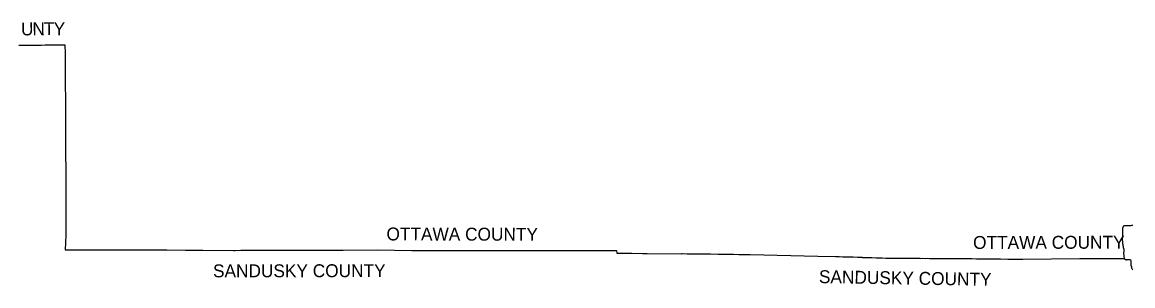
# Model space of a CAD drawing. Extents: x 1443599 to 1910620, y 1028088 to 1361369.
# Drawn here: x 1735222 to 1821278, y 1257894 to 1278335 of the extents above; entities that cross this region are included whole.
import ezdxf

# ---------------------------------------------------------------- set-up
doc = ezdxf.new("R2010")
doc.units = 0
doc.layers.add('GM_X_Adjacent_County', color=7, linetype='Continuous')
doc.layers.add('GM_X_Adjacent_County_Text', color=7, linetype='Continuous')

msp = doc.modelspace()

# ---------------------------------------------------------------- linework, layer by layer
at = {"layer": 'GM_X_Adjacent_County'}
for points in [[(1734963, 1276552), (1735699, 1276555), (1736157, 1276559), (1736527, 1276562), (1736702, 1276566), (1737008, 1276571), (1737417, 1276578), (1737704, 1276579), (1737969, 1276580), (1738165, 1276584), (1738534, 1276592), (1738534, 1276572), (1738537, 1276358), (1738541, 1276144), (1738542, 1275964), (1738544, 1275816), (1738545, 1275652), (1738550, 1275274), (1738551, 1275094), (1738555, 1274798), (1738556, 1274485), (1738557, 1274256), (1738559, 1273747), (1738563, 1273288), (1738570, 1272581), (1738571, 1272286), (1738576, 1271925), (1738583, 1271596), (1738583, 1271286), (1738578, 1270907), (1738576, 1270281), (1738577, 1269874), (1738581, 1268839), (1738583, 1268494), (1738583, 1268182), (1738587, 1267846), (1738587, 1267761), (1738587, 1267676), (1738587, 1267593), (1738589, 1267394), (1738590, 1267179), (1738591, 1267048), (1738596, 1266539), (1738597, 1266426), (1738599, 1266260), (1738600, 1266014), (1738601, 1265899), (1738599, 1265653), (1738599, 1265456), (1738598, 1265160), (1738599, 1264569), (1738600, 1264109), (1738601, 1263485), (1738604, 1262418), (1738603, 1261975), (1738604, 1261917), (1738606, 1261811), (1738562, 1260683), (1738897, 1260682), (1743909, 1260685), (1746424, 1260676), (1747879, 1260667), (1749207, 1260664), (1751597, 1260643), (1751720, 1260643), (1752150, 1260647), (1752840, 1260654), (1753606, 1260661), (1753720, 1260662), (1754797, 1260665), (1760083, 1260656), (1762727, 1260673), (1765400, 1260637), (1770764, 1260628), (1770979, 1260628), (1771265, 1260627), (1771684, 1260628), (1772128, 1260628), (1772506, 1260627), (1773015, 1260628), (1773375, 1260630), (1773589, 1260631), (1773829, 1260633), (1774262, 1260637), (1774492, 1260637), (1774886, 1260638), (1775116, 1260640), (1775856, 1260641), (1776044, 1260641), (1776072, 1260642), (1776200, 1260643), (1776512, 1260642), (1776955, 1260641), (1777136, 1260640), (1777563, 1260638), (1778301, 1260633), (1778547, 1260631), (1778909, 1260628), (1779105, 1260626), (1779304, 1260626), (1779582, 1260627), (1779942, 1260627), (1781042, 1260624), (1781238, 1260621), (1781283, 1260619), (1781291, 1260418), (1782450, 1260413), (1783298, 1260406), (1783658, 1260405), (1786337, 1260386), (1786350, 1260387), (1786379, 1260387), (1786752, 1260375), (1787179, 1260370), (1787885, 1260370), (1788558, 1260364), (1789152, 1260354), (1789684, 1260345), (1789983, 1260340), (1790330, 1260337), (1790756, 1260327), (1791068, 1260322), (1791474, 1260314), (1791634, 1260310), (1796865, 1260203), (1798243, 1260168), (1798259, 1260168), (1798290, 1260167), (1798399, 1260162), (1798521, 1260158), (1798799, 1260150), (1799245, 1260137), (1799620, 1260128), (1799949, 1260115), (1800182, 1260107), (1800219, 1260106), (1800257, 1260105), (1800279, 1260103), (1800298, 1260103), (1800337, 1260101), (1800388, 1260098), (1800573, 1260093), (1800802, 1260086), (1801049, 1260079), (1801393, 1260067), (1801851, 1260052), (1802142, 1260043), (1802189, 1260041), (1802243, 1260040), (1802492, 1260036), (1802689, 1260035), (1803074, 1260033), (1803395, 1260031), (1804150, 1260027), (1804495, 1260025), (1804773, 1260025), (1804843, 1260024), (1804957, 1260025), (1805179, 1260024), (1805388, 1260025), (1805529, 1260023), (1805826, 1260023), (1806040, 1260022), (1806301, 1260022), (1806581, 1260020), (1806885, 1260018), (1807123, 1260018), (1807505, 1260018), (1807615, 1260017), (1807996, 1260011), (1808274, 1260008), (1808464, 1260006), (1808799, 1260004), (1809175, 1259998), (1809633, 1259993), (1809946, 1259991), (1810110, 1259988), (1810505, 1259984), (1810733, 1259981), (1811029, 1259978), (1811604, 1259970), (1811883, 1259967), (1812096, 1259965), (1812327, 1259962), (1812654, 1259959), (1812702, 1259959), (1812748, 1259959), (1817168, 1260006), (1820643, 1260023), (1820665, 1259952), (1820676, 1259934), (1820708, 1259928), (1820728, 1259923), (1820761, 1259923), (1820784, 1259912), (1820811, 1259910), (1820830, 1259922), (1821039, 1259932), (1821077, 1259922), (1821101, 1259904), (1821116, 1259864), (1821133, 1259799), (1821135, 1259674), (1821135, 1259496), (1821167, 1259369), (1821186, 1259291), (1821201, 1259227), (1821233, 1259185), (1821289, 1259133)], [(1734963, 1276552), (1735699, 1276555), (1736157, 1276559), (1736527, 1276562), (1736702, 1276566), (1737008, 1276571), (1737417, 1276578), (1737704, 1276579), (1737969, 1276580), (1738165, 1276584), (1738534, 1276592), (1738534, 1276572), (1738537, 1276358), (1738541, 1276144), (1738542, 1275964), (1738544, 1275816), (1738545, 1275652), (1738550, 1275274), (1738551, 1275094), (1738555, 1274798), (1738556, 1274485), (1738557, 1274256), (1738559, 1273747), (1738563, 1273288), (1738570, 1272581), (1738571, 1272286), (1738576, 1271925), (1738583, 1271596), (1738583, 1271286), (1738578, 1270907), (1738576, 1270281), (1738577, 1269874), (1738581, 1268839), (1738583, 1268494), (1738583, 1268182), (1738587, 1267846), (1738587, 1267761), (1738587, 1267676), (1738587, 1267593), (1738589, 1267394), (1738590, 1267179), (1738591, 1267048), (1738596, 1266539), (1738597, 1266426), (1738599, 1266260), (1738600, 1266014), (1738601, 1265899), (1738599, 1265653), (1738599, 1265456), (1738598, 1265160), (1738599, 1264569), (1738600, 1264109), (1738601, 1263485), (1738604, 1262418), (1738603, 1261975), (1738604, 1261917), (1738606, 1261811), (1738562, 1260683), (1738897, 1260682), (1743909, 1260685), (1746424, 1260676), (1747879, 1260667), (1749207, 1260664), (1751597, 1260643), (1751720, 1260643), (1752150, 1260647), (1752840, 1260654), (1753606, 1260661), (1753720, 1260662), (1754797, 1260665), (1760083, 1260656), (1762727, 1260673), (1765400, 1260637), (1770764, 1260628), (1770979, 1260628), (1771265, 1260627), (1771684, 1260628), (1772128, 1260628), (1772506, 1260627), (1773015, 1260628), (1773375, 1260630), (1773589, 1260631), (1773829, 1260633), (1774262, 1260637), (1774492, 1260637), (1774886, 1260638), (1775116, 1260640), (1775856, 1260641), (1776044, 1260641), (1776072, 1260642), (1776200, 1260643), (1776512, 1260642), (1776955, 1260641), (1777136, 1260640), (1777563, 1260638), (1778301, 1260633), (1778547, 1260631), (1778909, 1260628), (1779105, 1260626), (1779304, 1260626), (1779582, 1260627), (1779942, 1260627), (1781042, 1260624), (1781238, 1260621), (1781283, 1260619), (1781291, 1260418), (1782450, 1260413), (1783298, 1260406), (1783658, 1260405), (1786337, 1260386), (1786350, 1260387), (1786379, 1260387), (1786752, 1260375), (1787179, 1260370), (1787885, 1260370), (1788558, 1260364), (1789152, 1260354), (1789684, 1260345), (1789983, 1260340), (1790330, 1260337), (1790756, 1260327), (1791068, 1260322), (1791474, 1260314), (1791634, 1260310), (1796865, 1260203), (1798243, 1260168), (1798259, 1260168), (1798290, 1260167), (1798399, 1260162), (1798521, 1260158), (1798799, 1260150), (1799245, 1260137), (1799620, 1260128), (1799949, 1260115), (1800182, 1260107), (1800219, 1260106), (1800257, 1260105), (1800279, 1260103), (1800298, 1260103), (1800337, 1260101), (1800388, 1260098), (1800573, 1260093), (1800802, 1260086), (1801049, 1260079), (1801393, 1260067), (1801851, 1260052), (1802142, 1260043), (1802189, 1260041), (1802243, 1260040), (1802492, 1260036), (1802689, 1260035), (1803074, 1260033), (1803395, 1260031), (1804150, 1260027), (1804495, 1260025), (1804773, 1260025), (1804843, 1260024), (1804957, 1260025), (1805179, 1260024), (1805388, 1260025), (1805529, 1260023), (1805826, 1260023), (1806040, 1260022), (1806301, 1260022), (1806581, 1260020), (1806885, 1260018), (1807123, 1260018), (1807505, 1260018), (1807615, 1260017), (1807996, 1260011), (1808274, 1260008), (1808464, 1260006), (1808799, 1260004), (1809175, 1259998), (1809633, 1259993), (1809946, 1259991), (1810110, 1259988), (1810505, 1259984), (1810733, 1259981), (1811029, 1259978), (1811604, 1259970), (1811883, 1259967), (1812096, 1259965), (1812327, 1259962), (1812654, 1259959), (1812702, 1259959), (1812748, 1259959), (1817168, 1260006), (1820643, 1260023), (1820617, 1260176), (1820614, 1260268), (1820590, 1260405), (1820595, 1260503), (1820613, 1260561), (1820620, 1260649), (1820605, 1260701), (1820584, 1260774), (1820570, 1260819), (1820560, 1260851), (1820548, 1260855), (1820544, 1260867), (1820556, 1260892), (1820560, 1260927), (1820549, 1260950), (1820531, 1260972), (1820538, 1260982), (1820527, 1261060), (1820523, 1261084), (1820528, 1261100), (1820512, 1261114), (1820502, 1261142), (1820503, 1261197), (1820500, 1261276), (1820490, 1261510), (1820501, 1261694), (1820507, 1261844), (1820505, 1262059), (1820505, 1262197), (1820511, 1262355), (1820562, 1262526), (1820613, 1262559), (1820712, 1262567), (1821022, 1262581), (1821130, 1262580), (1821194, 1262591), (1821247, 1262588), (1821278, 1262579)]]:
    msp.add_lwpolyline(points, dxfattribs=at)

# ---------------------------------------------------------------- texts
at = {"layer": 'GM_X_Adjacent_County_Text'}
for s, rotation, p in [('U', 0.622, (1735132, 1277307)), ('N', 0.62225, (1736016, 1277317)), ('T', 0.61457, (1736900, 1277326)), ('Y', 358.96256, (1737641, 1277334)), ('OTTAWA COUNTY', 359.85874, (1763447, 1261414)), ('OTTAWA COUNTY', 0.09456, (1808904, 1260754)), ('SANDUSKY COUNTY', 0.08316, (1750007, 1258551)), ('SANDUSKY COUNTY', 359.05876, (1796953, 1258107))]:
    msp.add_text(s, height=1000, rotation=rotation, dxfattribs=at).set_placement(p)

doc.saveas('drawing.dxf')
